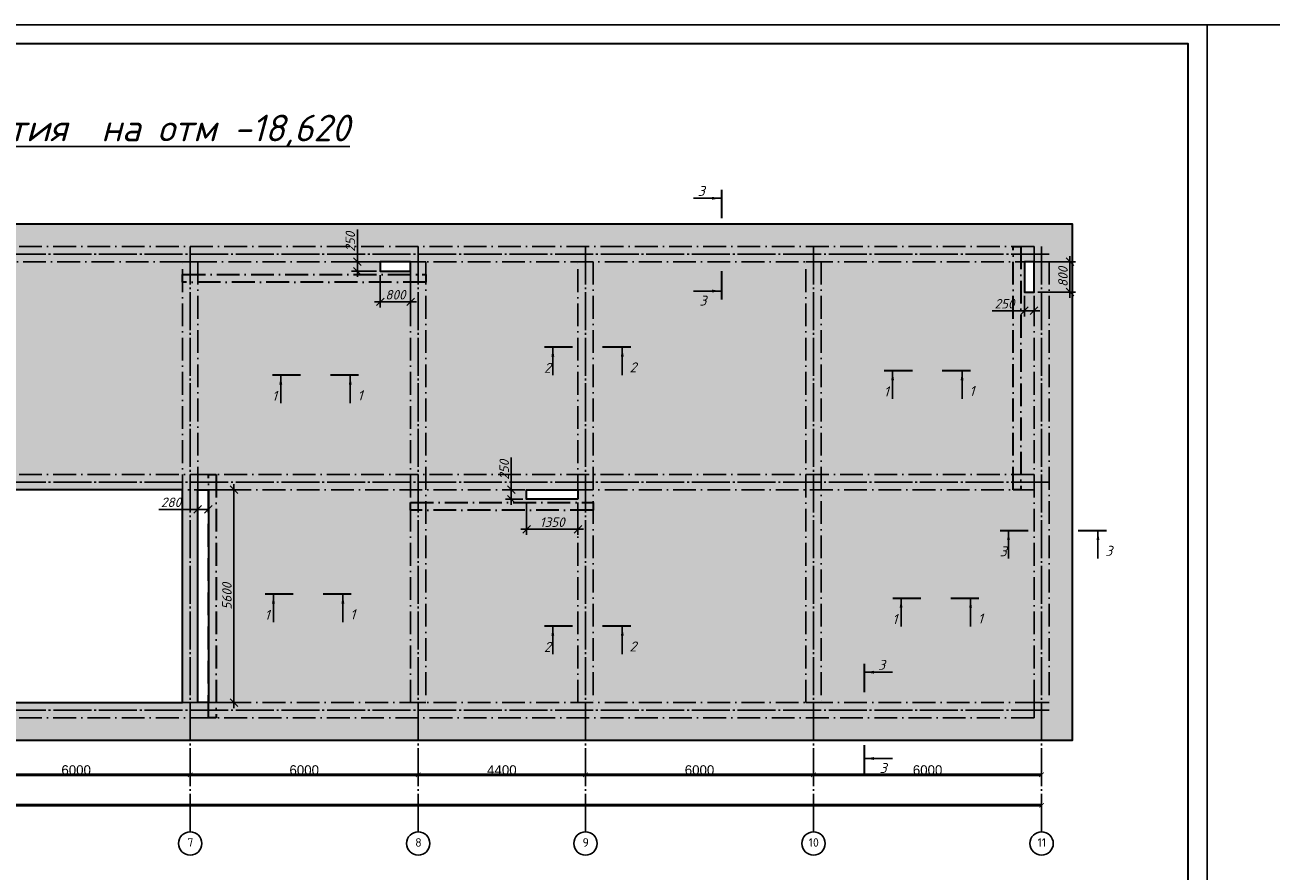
# Model space of a CAD drawing. Header units: millimetres. Extents: x -33345 to 4712671, y -3392 to 121473.
# Tile 679 of 1056: x 3523004 to 3555789, y 64240 to 86501. Entities that reach past the tile are written whole.
import ezdxf

# ---------------------------------------------------------------- set-up
doc = ezdxf.new("R2010")
doc.units = ezdxf.units.MM
for name, pattern in [('ACAD_ISO10W100', [18, 12, -3, 0, -3]), ('CENTER2', [28.575, 19.05, -3.175, 3.175, -3.175]), ('ГОСТ 2.303 5', [24, 20, -1.5, 1, -1.5])]:
    doc.linetypes.add(name, pattern=pattern)
doc.layers.add('0.25', color=7, linetype='Continuous', lineweight=25)
for name, color, linetype in [('00-Axes', 1, 'CENTER2'), ('kcd_tx', 7, 'Continuous'), ('Цоколь', 7, 'Continuous')]:
    doc.layers.add(name, color=color, linetype=linetype)
doc.styles.add('_text', font='isocpeui.ttf')
doc.styles.add('ISOCPEUR_1.00', font='isocpeui.ttf')
doc.styles.get("Standard").update_dxf_attribs({"font": 'arial.ttf'})
doc.styles.add('Констр', font='isocpeui.ttf')
doc.styles.add('Тохир', font='isocpeui.ttf', dxfattribs={"oblique": 2, "height": 250})
doc.dimstyles.new('Islom 94', dxfattribs={"dimtxt": 250, "dimasz": 200, "dimexe": 150, "dimexo": 100, "dimgap": 60, "dimtad": 1, "dimdec": 0, "dimtxsty": '_text', "dimblk": 'OBLIQUE', "dimcen": 0, "dimdle": 150, "dimadec": 0, "dimazin": 0, "dimtfac": 1, "dimtdec": 0, "dimtmove": 0, "dimatfit": 3, "dimfxl": 1, "dimarcsym": 0})
doc.dimstyles.new('ISO-25$0', dxfattribs={"dimtxt": 300, "dimasz": 200, "dimexe": 100, "dimexo": 300, "dimgap": 50, "dimtad": 1, "dimdec": 0, "dimtxsty": 'Standard', "dimblk": 'OBLIQUE', "dimcen": 250, "dimadec": 0, "dimazin": 0, "dimtfac": 1, "dimtdec": 0, "dimtmove": 0, "dimatfit": 3, "dimldrblk": 'OBLIQUE', "dimfxl": 1.25, "dimarcsym": 0})

# ---------------------------------------------------------------- blocks, each defined once
blk = doc.blocks.new('*U283')
at = {"layer": '0.25', "color": 5, "linetype": 'Continuous', "lineweight": 25, "ltscale": 100}
blk.add_lwpolyline([(-68938, 0), (0, 0), (0, 42000), (-68938, 42000), (-68938, 0)], dxfattribs=at)
blk = doc.blocks.new('*U282')
at = {"layer": '0.25', "color": 5, "linetype": 'Continuous', "lineweight": 25, "ltscale": 100}
blk.add_lwpolyline([(-72619, 0), (0, 0), (0, 42000), (-72619, 42000), (-72619, 0)], dxfattribs=at)
at = {"layer": '0.25', "color": 7, "linetype": 'Continuous', "lineweight": 30, "ltscale": 100}
blk.add_lwpolyline([(-70619, 500), (-500, 500), (-500, 41500), (-70619, 41500), (-70619, 500)], dxfattribs=at)
blk = doc.blocks.new('_ArchTick')
at = {"color": 0, "linetype": 'ByBlock', "const_width": 0.15}
blk.add_lwpolyline([(-0.5, -0.5), (0.5, 0.5)], dxfattribs=at)
blk = doc.blocks.new('*D40')
at = {"color": 0, "lineweight": -2, "transparency": 16777216}
for p, q in [((-5640, 60.625), (-5640, 61.25)), ((-5640, 60), (360, 60)), ((360, 60.625), (360, 61.25))]:
    blk.add_line(p, q, dxfattribs=at)
at = {"layer": 'Defpoints', "color": 0, "lineweight": 0, "transparency": 16777216}
for p in [(-5640, 60), (360, 60), (360, 60)]:
    blk.add_point(p, dxfattribs=at)
at = {"color": 0, "lineweight": -2, "transparency": 16777216, "xscale": 120, "yscale": 120, "zscale": 120, "rotation": 180}
blk.add_blockref('_ArchTick', (-5640, 60), dxfattribs=at)
at = {"color": 0, "lineweight": -2, "transparency": 16777216, "xscale": 120, "yscale": 120, "zscale": 120}
blk.add_blockref('_ArchTick', (360, 60), dxfattribs=at)
at = {"color": 0, "lineweight": 0, "transparency": 16777216, "insert": (-2640, 185.625), "char_height": 250, "attachment_point": 5}
blk.add_mtext('6000', dxfattribs=at)
blk = doc.blocks.new('_Oblique')
at = {"color": 0, "linetype": 'ByBlock', "lineweight": -2}
blk.add_line((-0.5, -0.5), (0.5, 0.5), dxfattribs=at)
blk = doc.blocks.new('*D41')
at = {"color": 0, "lineweight": -2, "transparency": 16777216}
for p, q in [((360, 60.625), (360, 61.25)), ((360, 60), (6360, 60)), ((6360, 60.625), (6360, 61.25))]:
    blk.add_line(p, q, dxfattribs=at)
at = {"layer": 'Defpoints', "color": 0, "lineweight": 0, "transparency": 16777216}
for p in [(360, 60), (6360, 60), (6360, 60)]:
    blk.add_point(p, dxfattribs=at)
at = {"color": 0, "lineweight": -2, "transparency": 16777216, "xscale": 120, "yscale": 120, "zscale": 120, "rotation": 180}
blk.add_blockref('_ArchTick', (360, 60), dxfattribs=at)
at = {"color": 0, "lineweight": -2, "transparency": 16777216, "xscale": 120, "yscale": 120, "zscale": 120}
blk.add_blockref('_ArchTick', (6360, 60), dxfattribs=at)
at = {"color": 0, "lineweight": 0, "transparency": 16777216, "insert": (3360, 185.625), "char_height": 250, "attachment_point": 5}
blk.add_mtext('6000', dxfattribs=at)
blk = doc.blocks.new('*D42')
at = {"color": 0, "lineweight": -2, "transparency": 16777216}
for p, q in [((6360, 60), (10760, 60)), ((6360, 59.375), (6360, 58.75)), ((10760, 59.375), (10760, 58.75))]:
    blk.add_line(p, q, dxfattribs=at)
at = {"layer": 'Defpoints', "color": 0, "lineweight": 0, "transparency": 16777216}
for p in [(6360, 60), (10760, 60), (10760, 60)]:
    blk.add_point(p, dxfattribs=at)
at = {"color": 0, "lineweight": -2, "transparency": 16777216, "xscale": 120, "yscale": 120, "zscale": 120, "rotation": 180}
blk.add_blockref('_ArchTick', (6360, 60), dxfattribs=at)
at = {"color": 0, "lineweight": -2, "transparency": 16777216, "xscale": 120, "yscale": 120, "zscale": 120}
blk.add_blockref('_ArchTick', (10760, 60), dxfattribs=at)
at = {"color": 0, "lineweight": 0, "transparency": 16777216, "insert": (8560, 185.625), "char_height": 250, "attachment_point": 5}
blk.add_mtext('4400', dxfattribs=at)
blk = doc.blocks.new('*D17')
at = {"color": 0, "lineweight": -2, "transparency": 16777216}
for p, q in [((1076847, -1561152), (1076847, -1561151)), ((1076847, -1561152), (1082847, -1561152)), ((1082847, -1561152), (1082847, -1561151))]:
    blk.add_line(p, q, dxfattribs=at)
at = {"layer": 'Defpoints', "color": 0, "lineweight": 50, "transparency": 16777216}
for p in [(1076847, -1561152), (1082847, -1561152), (1082847, -1561152)]:
    blk.add_point(p, dxfattribs=at)
at = {"color": 0, "lineweight": -2, "transparency": 16777216, "xscale": 120, "yscale": 120, "zscale": 120, "rotation": 180}
blk.add_blockref('_ArchTick', (1076847, -1561152), dxfattribs=at)
at = {"color": 0, "lineweight": -2, "transparency": 16777216, "xscale": 120, "yscale": 120, "zscale": 120}
blk.add_blockref('_ArchTick', (1082847, -1561152), dxfattribs=at)
at = {"color": 0, "lineweight": 0, "transparency": 16777216, "insert": (1079847, -1561027), "char_height": 250, "attachment_point": 5}
blk.add_mtext('6000', dxfattribs=at)
blk = doc.blocks.new('*D18')
at = {"color": 0, "lineweight": -2, "transparency": 16777216}
for p, q in [((1082847, -1561152), (1082847, -1561151)), ((1082847, -1561152), (1088847, -1561152)), ((1088847, -1561152), (1088847, -1561151))]:
    blk.add_line(p, q, dxfattribs=at)
at = {"layer": 'Defpoints', "color": 0, "lineweight": 50, "transparency": 16777216}
for p in [(1082847, -1561152), (1088847, -1561152), (1088847, -1561152)]:
    blk.add_point(p, dxfattribs=at)
at = {"color": 0, "lineweight": -2, "transparency": 16777216, "xscale": 120, "yscale": 120, "zscale": 120, "rotation": 180}
blk.add_blockref('_ArchTick', (1082847, -1561152), dxfattribs=at)
at = {"color": 0, "lineweight": -2, "transparency": 16777216, "xscale": 120, "yscale": 120, "zscale": 120}
blk.add_blockref('_ArchTick', (1088847, -1561152), dxfattribs=at)
at = {"color": 0, "lineweight": 0, "transparency": 16777216, "insert": (1085847, -1561027), "char_height": 250, "attachment_point": 5}
blk.add_mtext('6000', dxfattribs=at)
blk = doc.blocks.new('*D44')
at = {"color": 0, "lineweight": -2, "transparency": 16777216}
for p, q in [((-36640, -739.375), (-36640, -738.75)), ((22760, -740), (-36640, -740)), ((22760, -739.375), (22760, -738.75))]:
    blk.add_line(p, q, dxfattribs=at)
at = {"layer": 'Defpoints', "color": 0, "lineweight": 0, "transparency": 16777216}
for p in [(-36640, -740), (-36640, -740), (22760, -740)]:
    blk.add_point(p, dxfattribs=at)
at = {"color": 0, "lineweight": -2, "transparency": 16777216, "xscale": 120, "yscale": 120, "zscale": 120, "rotation": 180}
blk.add_blockref('_ArchTick', (-36640, -740), dxfattribs=at)
at = {"color": 0, "lineweight": -2, "transparency": 16777216, "xscale": 120, "yscale": 120, "zscale": 120}
blk.add_blockref('_ArchTick', (22760, -740), dxfattribs=at)
at = {"color": 0, "lineweight": 0, "transparency": 16777216, "insert": (-6940, -614.375), "char_height": 250, "attachment_point": 5}
blk.add_mtext('59400', dxfattribs=at)
blk = doc.blocks.new('кывнорр')
at = {"color": 6, "lineweight": 30}
for points in [[(1510416, 1536584), (1509616, 1536584), (1509616, 1536334), (1510416, 1536334)], [(1526816, 1536584), (1526566, 1536584), (1526566, 1535784), (1526816, 1535784)], [(1514816, 1530334), (1513466, 1530334), (1513466, 1530584), (1514816, 1530584)]]:
    blk.add_lwpolyline(points, close=True, dxfattribs=at)
blk = doc.blocks.new('*D3657')
at = {"color": 0, "lineweight": -2, "transparency": 16777216}
for p, q in [((3550498, 80422), (3550498, 79322)), ((3549652, 80272), (3550648, 80272)), ((3549652, 79472), (3550648, 79472))]:
    blk.add_line(p, q, dxfattribs=at)
at = {"layer": 'Defpoints', "color": 0, "lineweight": 30, "transparency": 16777216}
for p in [(3549552, 80272, 1359241), (3549552, 79472, 1359241), (3550498, 79472)]:
    blk.add_point(p, dxfattribs=at)
at = {"color": 0, "lineweight": -2, "transparency": 16777216, "xscale": 200, "yscale": 200, "zscale": 200}
for p, rotation in [((3550498, 80272), 90), ((3550498, 79472), 270)]:
    blk.add_blockref('_Oblique', p, dxfattribs=dict(at, rotation=rotation))
at = {"color": 0, "lineweight": 0, "transparency": 16777216, "insert": (3550313, 79872), "char_height": 250, "attachment_point": 5, "rotation": 90, "style": '_text'}
blk.add_mtext('800', dxfattribs=at)
blk = doc.blocks.new('*D3658')
at = {"color": 0, "lineweight": -2, "transparency": 16777216}
for p, q in [((3549302, 79372), (3549302, 78831)), ((3549552, 79372), (3549552, 78831)), ((3549302, 78981), (3548451, 78981)), ((3549702, 78981), (3549302, 78981))]:
    blk.add_line(p, q, dxfattribs=at)
at = {"layer": 'Defpoints', "color": 0, "lineweight": 30, "transparency": 16777216}
for p in [(3549302, 79472, 1359241), (3549552, 79472, 1359241), (3549302, 78981)]:
    blk.add_point(p, dxfattribs=at)
at = {"color": 0, "lineweight": -2, "transparency": 16777216, "xscale": 200, "yscale": 200, "zscale": 200, "rotation": 180}
blk.add_blockref('_Oblique', (3549302, 78981), dxfattribs=at)
at = {"color": 0, "lineweight": -2, "transparency": 16777216, "xscale": 200, "yscale": 200, "zscale": 200}
blk.add_blockref('_Oblique', (3549552, 78981), dxfattribs=at)
at = {"color": 0, "lineweight": 0, "transparency": 16777216, "insert": (3548777, 79166), "char_height": 250, "attachment_point": 5, "style": '_text'}
blk.add_mtext('250', dxfattribs=at)
blk = doc.blocks.new('*D3659')
at = {"color": 0, "lineweight": -2, "transparency": 16777216}
for p, q in [((3532352, 79922), (3532352, 79067)), ((3533152, 79922), (3533152, 79067)), ((3533302, 79217), (3532202, 79217))]:
    blk.add_line(p, q, dxfattribs=at)
at = {"layer": 'Defpoints', "color": 0, "lineweight": 30, "transparency": 16777216}
for p in [(3532352, 80022, 1359241), (3533152, 80022, 1359241), (3532352, 79217)]:
    blk.add_point(p, dxfattribs=at)
at = {"color": 0, "lineweight": -2, "transparency": 16777216, "xscale": 200, "yscale": 200, "zscale": 200, "rotation": 180}
blk.add_blockref('_Oblique', (3532352, 79217), dxfattribs=at)
at = {"color": 0, "lineweight": -2, "transparency": 16777216, "xscale": 200, "yscale": 200, "zscale": 200}
blk.add_blockref('_Oblique', (3533152, 79217), dxfattribs=at)
at = {"color": 0, "lineweight": 0, "transparency": 16777216, "insert": (3532752, 79402), "char_height": 250, "attachment_point": 5, "style": '_text'}
blk.add_mtext('800', dxfattribs=at)
blk = doc.blocks.new('*D3660')
at = {"color": 0, "lineweight": -2, "transparency": 16777216}
for p, q in [((3531750, 80272), (3531750, 81123)), ((3532252, 80272), (3531600, 80272)), ((3532252, 80022), (3531600, 80022)), ((3531750, 79872), (3531750, 80272))]:
    blk.add_line(p, q, dxfattribs=at)
at = {"layer": 'Defpoints', "color": 0, "lineweight": 30, "transparency": 16777216}
for p in [(3531750, 80272), (3532352, 80272, 1359241), (3532352, 80022, 1359241)]:
    blk.add_point(p, dxfattribs=at)
at = {"color": 0, "lineweight": -2, "transparency": 16777216, "xscale": 200, "yscale": 200, "zscale": 200}
for p, rotation in [((3531750, 80272), 90), ((3531750, 80022), 270)]:
    blk.add_blockref('_Oblique', p, dxfattribs=dict(at, rotation=rotation))
at = {"color": 0, "lineweight": 0, "transparency": 16777216, "insert": (3531565, 80798), "char_height": 250, "attachment_point": 5, "rotation": 90, "style": '_text'}
blk.add_mtext('250', dxfattribs=at)
blk = doc.blocks.new('*D3661')
at = {"color": 0, "lineweight": -2, "transparency": 16777216}
for p, q in [((3536202, 73922), (3536202, 73084)), ((3537552, 73922), (3537552, 73084)), ((3537702, 73234), (3536052, 73234))]:
    blk.add_line(p, q, dxfattribs=at)
at = {"layer": 'Defpoints', "color": 0, "lineweight": 30, "transparency": 16777216}
for p in [(3536202, 74022, 1359241), (3537552, 74022, 1359241), (3536202, 73234)]:
    blk.add_point(p, dxfattribs=at)
at = {"color": 0, "lineweight": -2, "transparency": 16777216, "xscale": 200, "yscale": 200, "zscale": 200, "rotation": 180}
blk.add_blockref('_Oblique', (3536202, 73234), dxfattribs=at)
at = {"color": 0, "lineweight": -2, "transparency": 16777216, "xscale": 200, "yscale": 200, "zscale": 200}
blk.add_blockref('_Oblique', (3537552, 73234), dxfattribs=at)
at = {"color": 0, "lineweight": 0, "transparency": 16777216, "insert": (3536877, 73419), "char_height": 250, "attachment_point": 5, "style": '_text'}
blk.add_mtext('1350', dxfattribs=at)
blk = doc.blocks.new('*D3662')
at = {"color": 0, "lineweight": -2, "transparency": 16777216}
for p, q in [((3535798, 74272), (3535798, 75123)), ((3536102, 74272), (3535648, 74272)), ((3535798, 73872), (3535798, 74272)), ((3536102, 74022), (3535648, 74022))]:
    blk.add_line(p, q, dxfattribs=at)
at = {"layer": 'Defpoints', "color": 0, "lineweight": 30, "transparency": 16777216}
for p in [(3535798, 74272), (3536202, 74272, 1359241), (3536202, 74022, 1359241)]:
    blk.add_point(p, dxfattribs=at)
at = {"color": 0, "lineweight": -2, "transparency": 16777216, "xscale": 200, "yscale": 200, "zscale": 200}
for p, rotation in [((3535798, 74272), 90), ((3535798, 74022), 270)]:
    blk.add_blockref('_Oblique', p, dxfattribs=dict(at, rotation=rotation))
at = {"color": 0, "lineweight": 0, "transparency": 16777216, "insert": (3535613, 74798), "char_height": 250, "attachment_point": 5, "rotation": 90, "style": '_text'}
blk.add_mtext('250', dxfattribs=at)
blk = doc.blocks.new('*D3942')
at = {"layer": 'Defpoints', "color": 0, "lineweight": 30, "transparency": 16777216}
for p in [(3527832, 74272, 1359241), (3527832, 68672, 1359241), (3528503, 68672)]:
    blk.add_point(p, dxfattribs=at)
at = {"layer": 'kcd_tx', "color": 0, "lineweight": -2, "transparency": 16777216}
for p, q in [((3527932, 74272), (3528653, 74272)), ((3528503, 74422), (3528503, 68522)), ((3527932, 68672), (3528653, 68672))]:
    blk.add_line(p, q, dxfattribs=at)
at = {"layer": 'kcd_tx', "color": 0, "lineweight": -2, "transparency": 16777216, "xscale": 200, "yscale": 200, "zscale": 200}
for p, rotation in [((3528503, 74272), 90), ((3528503, 68672), 270)]:
    blk.add_blockref('_Oblique', p, dxfattribs=dict(at, rotation=rotation))
at = {"layer": 'kcd_tx', "color": 0, "lineweight": 0, "transparency": 16777216, "insert": (3528318, 71472), "char_height": 250, "attachment_point": 5, "rotation": 90, "style": '_text'}
blk.add_mtext('5600', dxfattribs=at)
blk = doc.blocks.new('*D3943')
at = {"layer": 'Defpoints', "color": 0, "lineweight": 30, "transparency": 16777216}
for p in [(3527832, 73757), (3527552, 73245, 1359241), (3527832, 73245, 1359241)]:
    blk.add_point(p, dxfattribs=at)
at = {"layer": 'kcd_tx', "color": 0, "lineweight": -2, "transparency": 16777216}
for p, q in [((3527552, 73345), (3527552, 73907)), ((3527832, 73345), (3527832, 73907)), ((3527552, 73757), (3526523, 73757)), ((3527832, 73757), (3527402, 73757))]:
    blk.add_line(p, q, dxfattribs=at)
at = {"layer": 'kcd_tx', "color": 0, "lineweight": -2, "transparency": 16777216, "xscale": 200, "yscale": 200, "zscale": 200, "rotation": 180}
blk.add_blockref('_Oblique', (3527552, 73757), dxfattribs=at)
at = {"layer": 'kcd_tx', "color": 0, "lineweight": -2, "transparency": 16777216, "xscale": 200, "yscale": 200, "zscale": 200}
blk.add_blockref('_Oblique', (3527832, 73757), dxfattribs=at)
at = {"layer": 'kcd_tx', "color": 0, "lineweight": 0, "transparency": 16777216, "insert": (3526848, 73942), "char_height": 250, "attachment_point": 5, "style": '_text'}
blk.add_mtext('280', dxfattribs=at)
blk = doc.blocks.new('fgfgfgfgggffrw')
at = {"layer": '00-Axes', "color": 251, "linetype": 'ГОСТ 2.303 5', "ltscale": 50, "true_color": 0x636466}
for points in [[(360, 13960), (360, -1440)], [(6360, 13960), (6360, -1440)], [(10760, 13960), (10760, -1440)], [(16760, 13960), (16760, -1440)], [(22760, 13960), (22760, -1440)], [(22960, 13760), (-41640, 13760)], [(22960, 7760), (-41640, 7760)], [(22960, 1760), (-41640, 1760)]]:
    blk.add_lwpolyline(points, dxfattribs=at)
at = {"layer": '00-Axes', "color": 219, "linetype": 'ByBlock', "ltscale": 100, "true_color": 0x642165}
for centre in [(360, -1746), (6360, -1746), (10760, -1746), (16760, -1746), (22760, -1746)]:
    blk.add_circle(centre, 306, dxfattribs=at)
at = {"layer": '00-Axes', "color": 219, "linetype": 'ByBlock', "ltscale": 100, "true_color": 0x642165, "char_height": 226.059, "attachment_point": 1, "style": 'ISOCPEUR_1.00'}
for s, insert in [('\\pxqc;{\\fISOCPEUR|b0|i0|c204|p34;7}', (-21.2, -1606.2)), ('\\pxqc;{\\fISOCPEUR|b0|i0|c204|p34;8}', (5978.8, -1606.2)), ('\\pxqc;{\\fISOCPEUR|b0|i0|c204|p34;9}', (10378.8, -1606.2)), ('\\pxqc;{\\fISOCPEUR|b0|i0|c204|p34;10}', (16378.8, -1606.2)), ('\\pxqc;{\\fISOCPEUR|b0|i0|c204|p34;11}', (22378.8, -1606.2))]:
    blk.add_mtext_dynamic_manual_height_columns(s, width=772.479, gutter_width=706.4, heights=[0], dxfattribs=dict(at, insert=insert))
at = {"color": 18, "lineweight": 0, "true_color": 0x000000}
for base, p1, p2, picture, middle in [((360, 60), (-5640, 60), (360, 60), '*D40', (-2640, 185.6)), ((6360, 60), (360, 60), (6360, 60), '*D41', (3360, 185.6)), ((10760, 60), (6360, 60), (10760, 60), '*D42', (8560, 185.6)), ((-36640, -740), (22760, -740), (-36640, -740), '*D44', (-6940, -614.4))]:
    dim = blk.add_linear_dim(base=base, p1=p1, p2=p2, dimstyle='ISO-25$0', dxfattribs=at)
    dim.commit()
    dim.dimension.update_dxf_attribs({"geometry": picture, "text_midpoint": middle})
for base, p1, p2, picture, middle in [((16760, 60), (10760, 60), (16760, 60), '*D17', (13760, 185.6)), ((22760, 60), (16760, 60), (22760, 60), '*D18', (19760, 185.6))]:
    dim = blk.add_linear_dim(base=base, p1=p1, p2=p2, dimstyle='ISO-25$0', dxfattribs=at)
    dim.commit()
    dim.dimension.update_dxf_attribs({"geometry": picture, "text_midpoint": middle, "insert": (-1066086.8, 1561212.4)})

msp = doc.modelspace()

# ---------------------------------------------------------------- hatches: boundary and pattern name
at = {"layer": 'Цоколь', "lineweight": 0, "true_color": 0x293189}
h = msp.add_hatch(dxfattribs=at)
h.set_pattern_fill('ANSI36', color=177, scale=50)
h.set_pattern_definition([(45, (387594.78, -1455936.95), (84.189901, 308.696304), [396.875, -79.375, 0, -79.375])])
h.paths.add_polyline_path([(3489552.134, 81272.125), (3550552.134, 81272.125), (3550552.134, 67672.125), (3489552.134, 67672.125)])
h.paths.add_polyline_path([(3508552.134, 68672.125), (3514152.134, 68672.125), (3514152.134, 74272.125), (3508552.134, 74272.125)], flags=16)
h.paths.add_polyline_path([(3521552.134, 68672.125), (3527152.134, 68672.125), (3527152.134, 74272.125), (3521552.134, 74272.125)], flags=16)
h.paths.add_polyline_path([(3496552.134, 74272.125), (3496802.134, 74272.125), (3496802.134, 73112.125), (3496552.134, 73112.125)], flags=16)
h.paths.add_polyline_path([(3537552.134, 74022.125), (3536202.139, 74022.125), (3536202.139, 74272.125), (3537552.134, 74272.125)], flags=16)
h.paths.add_polyline_path([(3549552.134, 80272.125), (3549302.134, 80272.125), (3549302.134, 79472.125), (3549552.134, 79472.125)], flags=16)
h.paths.add_polyline_path([(3533152.134, 80272.125), (3532352.134, 80272.125), (3532352.134, 80022.125), (3533152.134, 80022.125)], flags=16)
h.paths.add_polyline_path([(3507872.134, 68672.125), (3508152.134, 68672.125), (3508152.134, 72972.125), (3507872.134, 72972.125)], flags=16)
h.paths.add_polyline_path([(3514152.134, 80272.125), (3513952.134, 80272.125), (3513952.134, 78822.125), (3514152.134, 78822.125)], flags=16)
h.paths.add_polyline_path([(3521552.134, 78822.125), (3521752.134, 78822.125), (3521752.134, 80272.125), (3521552.134, 80272.125)], flags=16)
h.paths.add_polyline_path([(3521152.134, 74272.125), (3520832.134, 74272.125), (3520832.134, 73352.125), (3521152.134, 73352.125)], flags=16)
h.paths.add_polyline_path([(3527552.134, 68672.125), (3527832.134, 68672.125), (3527832.134, 74272.125), (3527552.134, 74272.125)], flags=16)

# ---------------------------------------------------------------- linework, layer by layer
at = {"color": 116, "linetype": 'Continuous', "lineweight": 25, "ltscale": 3, "true_color": 0x136734}
for p, q in [((3541306.845, 81940.394, -1359241.496), (3540594.345, 81940.394, -1359241.496)), ((3541306.845, 79499.722, -1359241.496), (3540594.345, 79499.722, -1359241.496)), ((3536892.365, 78000.454, 1359241.496), (3536892.365, 77287.954, 1359241.496)), ((3538720.105, 78000.454, 1359241.496), (3538720.105, 77287.954, 1359241.496)), ((3545831.794, 77379.856), (3545831.794, 76667.356)), ((3547659.534, 77379.856), (3547659.534, 76667.356)), ((3529735.292, 77263.847), (3529735.292, 76551.347)), ((3531563.032, 77263.847), (3531563.032, 76551.347)), ((3548880.918, 73172.978), (3548880.918, 72460.478)), ((3551235.247, 73172.978), (3551235.247, 72460.478)), ((3529541.826, 71502.099), (3529541.826, 70789.599)), ((3531369.566, 71502.099), (3531369.566, 70789.599)), ((3546055.075, 71391.411), (3546055.075, 70678.911)), ((3547882.815, 71391.411), (3547882.815, 70678.911)), ((3536892.365, 70657.976, 1359241.496), (3536892.365, 69945.476, 1359241.496)), ((3538720.105, 70657.976, 1359241.496), (3538720.105, 69945.476, 1359241.496)), ((3545116.306, 69471.792), (3545828.806, 69471.792)), ((3545116.306, 67201.542), (3545828.806, 67201.542))]:
    msp.add_line(p, q, dxfattribs=at)
at = {"color": 116, "linetype": 'Continuous', "lineweight": 25, "ltscale": 3, "true_color": 0x136734, "const_width": 52.5}
for points, elevation in [([(3541333.095, 82165.394), (3541333.095, 81415.394)], -1359241.496), ([(3541333.095, 79274.722), (3541333.095, 80024.722)], -1359241.496), ([(3536667.365, 78026.704), (3537417.365, 78026.704)], 1359241.496), ([(3538945.105, 78026.704), (3538195.105, 78026.704)], 1359241.496), ([(3536667.365, 70684.226), (3537417.365, 70684.226)], 1359241.496), ([(3538945.105, 70684.226), (3538195.105, 70684.226)], 1359241.496)]:
    msp.add_lwpolyline(points, dxfattribs=dict(at, elevation=elevation))
at = {"color": 177, "lineweight": 30, "true_color": 0x293189, "elevation": 1359241.496}
for points in [[(3489552.134, 81272.125), (3550552.134, 81272.125), (3550552.134, 67672.125), (3489552.134, 67672.125)], [(3521552.134, 68672.125), (3527152.134, 68672.125), (3527152.134, 74272.125), (3521552.134, 74272.125)]]:
    msp.add_lwpolyline(points, close=True, dxfattribs=at)
at = {"color": 177, "linetype": 'ACAD_ISO10W100', "ltscale": 50, "true_color": 0x293189, "elevation": 1359241.496}
for points in [[(3490552.134, 80272.125), (3549552.134, 80272.125), (3549552.134, 80672.125), (3490552.134, 80672.125)], [(3527552.134, 68672.125), (3527152.134, 68672.125), (3527152.134, 80272.125), (3527552.134, 80272.125)], [(3533552.134, 68672.125), (3533152.134, 68672.125), (3533152.134, 80272.125), (3533552.134, 80272.125)], [(3537952.134, 68672.125), (3537552.134, 68672.125), (3537552.134, 80272.125), (3537952.134, 80272.125)], [(3543952.134, 68672.125), (3543552.134, 68672.125), (3543552.134, 80272.125), (3543952.134, 80272.125)], [(3549552.134, 80272.125), (3549952.134, 80272.125), (3549952.134, 68672.125), (3549552.134, 68672.125)], [(3490552.134, 74272.125), (3549552.134, 74272.125), (3549552.134, 74672.125), (3490552.134, 74672.125)], [(3549552.134, 68272.125), (3490552.134, 68272.125), (3490552.134, 68672.125), (3549552.134, 68672.125)]]:
    msp.add_lwpolyline(points, close=True, dxfattribs=at)
at = {"color": 1, "linetype": 'ACAD_ISO10W100', "lineweight": 30, "ltscale": 50, "elevation": 1359241.496}
for points in [[(3549006.037, 80672.125), (3549206.037, 80672.125), (3549206.037, 74272.125), (3549006.037, 74272.125)], [(3533552.134, 79933.997), (3533552.134, 79733.997), (3527152.134, 79733.997), (3527152.134, 79933.997)], [(3527832.134, 74672.125), (3528032.134, 74672.125), (3528032.134, 68272.125), (3527832.134, 68272.125)], [(3537952.134, 73933.997), (3537952.134, 73733.997), (3533152.134, 73733.997), (3533152.134, 73933.997)]]:
    msp.add_lwpolyline(points, close=True, dxfattribs=at)
at = {"color": 116, "linetype": 'Continuous', "lineweight": 25, "ltscale": 3, "true_color": 0x136734, "const_width": 52.5}
for points in [[(3545606.794, 77406.106), (3546356.794, 77406.106)], [(3547884.534, 77406.106), (3547134.534, 77406.106)], [(3529510.292, 77290.097), (3530260.292, 77290.097)], [(3531788.032, 77290.097), (3531038.032, 77290.097)], [(3548655.918, 73199.228), (3549405.918, 73199.228)], [(3551460.247, 73199.228), (3550710.247, 73199.228)], [(3529316.826, 71528.349), (3530066.826, 71528.349)], [(3531594.566, 71528.349), (3530844.566, 71528.349)], [(3545830.075, 71417.661), (3546580.075, 71417.661)], [(3548107.815, 71417.661), (3547357.815, 71417.661)], [(3545090.056, 69696.792), (3545090.056, 68946.792)], [(3545090.056, 66806.12), (3545090.056, 67556.12)]]:
    msp.add_lwpolyline(points, dxfattribs=at)
at = {"color": 6, "lineweight": 30, "elevation": 1359241.496}
msp.add_lwpolyline([(3527552.134, 74272.125), (3527832.134, 74272.125), (3527832.134, 68672.125), (3527552.134, 68672.125)], close=True, dxfattribs=at)
at = {"color": 116, "linetype": 'Continuous', "lineweight": 25, "ltscale": 3, "true_color": 0x136734}
for points in [[(3541306.845, 81940.394, -1359241.496), (3541081.507, 81902.686, -1359241.496), (3541081.507, 81978.103, -1359241.496)], [(3541306.845, 79499.722, -1359241.496), (3541081.507, 79462.014, -1359241.496), (3541081.507, 79537.431, -1359241.496)], [(3536892.365, 78000.454, 1359241.496), (3536930.074, 77775.116, 1359241.496), (3536854.657, 77775.116, 1359241.496)], [(3538720.105, 78000.454, 1359241.496), (3538757.814, 77775.116, 1359241.496), (3538682.397, 77775.116, 1359241.496)], [(3545831.794, 77379.856), (3545869.502, 77154.519), (3545794.085, 77154.519)], [(3547659.534, 77379.856), (3547697.243, 77154.519), (3547621.825, 77154.519)], [(3529735.292, 77263.847), (3529773, 77038.509), (3529697.583, 77038.509)], [(3531563.032, 77263.847), (3531600.74, 77038.509), (3531525.323, 77038.509)], [(3548880.918, 73172.978), (3548918.627, 72947.64), (3548843.209, 72947.64)], [(3551235.247, 73172.978), (3551272.956, 72947.64), (3551197.539, 72947.64)], [(3529541.826, 71502.099), (3529579.534, 71276.762), (3529504.117, 71276.762)], [(3531369.566, 71502.099), (3531407.274, 71276.762), (3531331.857, 71276.762)], [(3546055.075, 71391.411), (3546092.784, 71166.073), (3546017.367, 71166.073)], [(3547882.815, 71391.411), (3547920.524, 71166.073), (3547845.107, 71166.073)], [(3536892.365, 70657.976, 1359241.496), (3536930.074, 70432.639, 1359241.496), (3536854.657, 70432.639, 1359241.496)], [(3538720.105, 70657.976, 1359241.496), (3538757.814, 70432.639, 1359241.496), (3538682.397, 70432.639, 1359241.496)], [(3545116.306, 69471.792), (3545341.643, 69434.083), (3545341.643, 69509.5)], [(3545116.306, 67201.542), (3545341.643, 67163.833), (3545341.643, 67239.25)]]:
    msp.add_solid(points, dxfattribs=at)

# ---------------------------------------------------------------- block references
at = {"color": 244, "lineweight": 50, "true_color": 0x991b1e}
msp.add_blockref('fgfgfgfgggffrw', (3526992.134, 66712.125, 1359241.496), dxfattribs=at)
at = {"color": 6, "lineweight": 30}
msp.add_blockref('кывнорр', (2022735.895, -1456311.725, 1359241.496), dxfattribs=at)
at = {"layer": '0.25', "ltscale": 100, "transparency": 33554687}
for name, p in [('*U282', (3554110.105, 44501.326, 1359241.5)), ('*U283', (3623048.522, 44501.326, 1359241.5))]:
    msp.add_blockref(name, p, dxfattribs=at)

# ---------------------------------------------------------------- texts
at = {"ltscale": 20, "insert": (3519107.979, 83694.615), "char_height": 700, "width": 27516.15851, "attachment_point": 5, "style": 'Констр'}
msp.add_mtext('{\\L\\C0;Схема \\C7;расположения \\C0;план  перекрытия  на отм -18,620    }', dxfattribs=at)
at = {"color": 116, "linetype": 'Continuous', "lineweight": 25, "ltscale": 3, "true_color": 0x136734, "char_height": 262.5, "attachment_point": 1, "style": 'Тохир'}
for s, insert, width in [('3', (3540702.994, 82265.261, -1359241.496), 109.6435), ('3', (3540746.63, 79380.534, -1359241.496), 123.6067), ('2', (3536658.922, 77611.797, 1359241.496), 20.50863), ('2', (3538910.401, 77623.52, 1359241.496), 123.6067), ('1', (3529501.849, 76875.19), 109.6435), ('1', (3531753.328, 76886.913), 123.6067), ('1', (3545598.351, 76991.199), 109.6435), ('1', (3547849.83, 77002.922), 123.6067), ('3', (3548647.475, 72784.321), 109.6435), ('3', (3551425.543, 72796.044), 123.6067), ('1', (3529308.383, 71113.442), 109.6435), ('1', (3531559.862, 71125.165), 123.6067), ('1', (3545821.632, 71002.754), 109.6435), ('1', (3548073.111, 71014.477), 123.6067), ('2', (3536658.922, 70269.319, 1359241.496), 20.50863), ('2', (3538910.401, 70281.042, 1359241.496), 123.6067), ('3', (3545446.731, 69796.658), 109.6435), ('3', (3545490.366, 67082.354), 123.6067)]:
    msp.add_mtext(s, dxfattribs=dict(at, insert=insert, width=width))

# ---------------------------------------------------------------- dimensions: what is measured, and where the dimension line sits
at = {"color": 177, "lineweight": 0, "true_color": 0x293189}
for base, p1, p2, picture, middle in [((3531749.809, 80272.125), (3532352.134, 80022.125, 1359241.496), (3532352.134, 80272.125, 1359241.496), '*D3660', (3531564.809, 80797.656)), ((3550497.957, 79472.125), (3549552.134, 80272.125, 1359241.496), (3549552.134, 79472.125, 1359241.496), '*D3657', (3550312.957, 79872.125)), ((3535798.374, 74272.125), (3536202.139, 74022.125, 1359241.496), (3536202.139, 74272.125, 1359241.496), '*D3662', (3535613.374, 74797.656))]:
    dim = msp.add_linear_dim(base=base, p1=p1, p2=p2, angle=90, dimstyle='Islom 94', dxfattribs=at)
    dim.commit()
    dim.dimension.update_dxf_attribs({"geometry": picture, "text_midpoint": middle})
for base, p1, p2, picture, middle in [((3532352.134, 79216.753), (3533152.134, 80022.125, 1359241.496), (3532352.134, 80022.125, 1359241.496), '*D3659', (3532752.134, 79401.753)), ((3549302.134, 78981.223), (3549552.134, 79472.125, 1359241.496), (3549302.134, 79472.125, 1359241.496), '*D3658', (3548776.604, 79166.223)), ((3536202.139, 73234.218), (3537552.134, 74022.125, 1359241.496), (3536202.139, 74022.125, 1359241.496), '*D3661', (3536877.137, 73419.218))]:
    dim = msp.add_linear_dim(base=base, p1=p1, p2=p2, dimstyle='Islom 94', dxfattribs=at)
    dim.commit()
    dim.dimension.update_dxf_attribs({"geometry": picture, "text_midpoint": middle})
at = {"layer": 'kcd_tx', "color": 177, "lineweight": 0, "true_color": 0x293189}
dim = msp.add_linear_dim(base=(3527832.134, 73757.418), p1=(3527552.134, 73245.452, 1359241.496), p2=(3527832.134, 73245.452, 1359241.496), dimstyle='Islom 94', dxfattribs=at)
dim.commit()
dim.dimension.update_dxf_attribs({"geometry": '*D3943', "text_midpoint": (3526848.101, 73757.418), "dimtype": 160})
dim = msp.add_linear_dim(base=(3528502.91, 68672.125), p1=(3527832.134, 74272.125, 1359241.496), p2=(3527832.134, 68672.125, 1359241.496), angle=90, dimstyle='Islom 94', dxfattribs=at)
dim.commit()
dim.dimension.update_dxf_attribs({"geometry": '*D3942', "text_midpoint": (3528317.91, 71472.125)})

doc.saveas('drawing.dxf')
